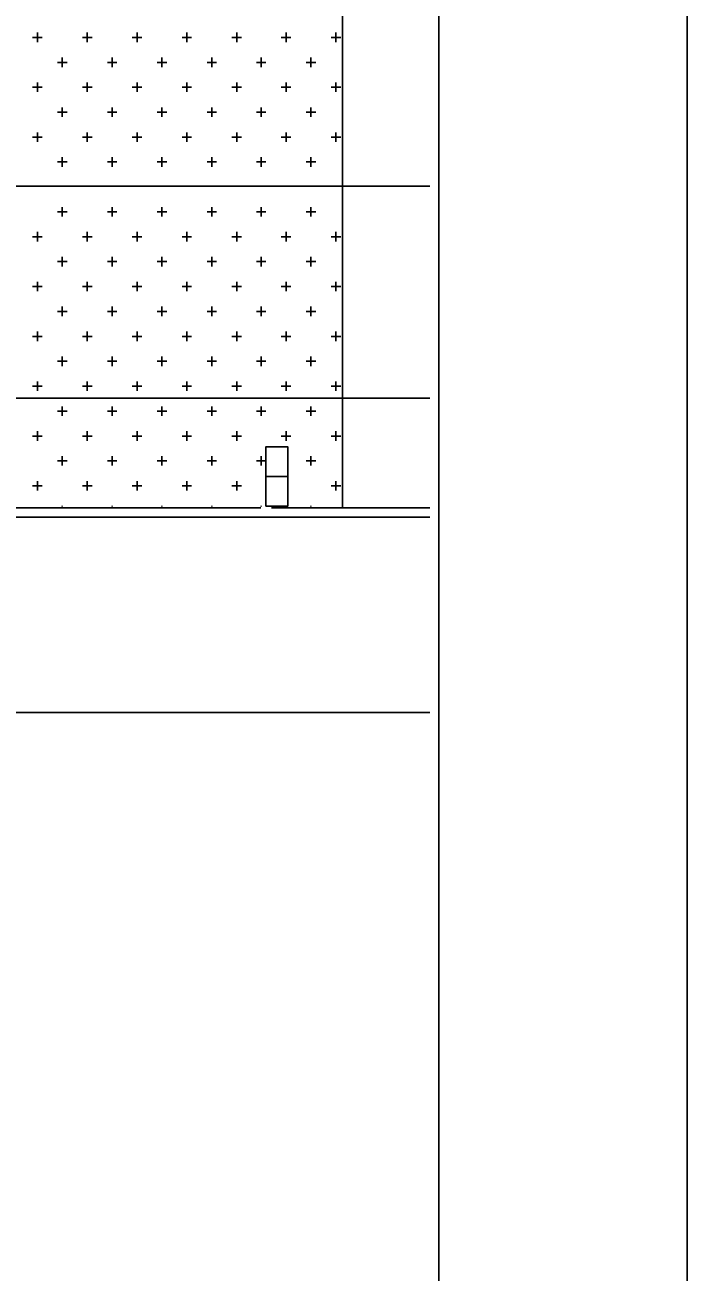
# Model space of a CAD drawing. Extents: x 1312564.2 to 1312581.5, y 1207298.4 to 1207352.6.
# Drawn here: x 1312580.645 to 1312581.478, y 1207303.921 to 1207305.491 of the extents above; entities that cross this region are included whole.
import ezdxf

# ---------------------------------------------------------------- set-up
doc = ezdxf.new("R2010")
doc.units = 0
for name, color, linetype in [('Level 1', 7, 'Continuous'), ('Level 10', 7, 'Continuous'), ('Level 15', 7, 'Continuous'), ('Level 2', 7, 'Continuous'), ('Level 21', 7, 'Continuous'), ('Level 8', 7, 'Continuous')]:
    doc.layers.add(name, color=color, linetype=linetype)

msp = doc.modelspace()

# ---------------------------------------------------------------- linework, layer by layer
at = {"layer": 'Level 1'}
msp.add_line((1312581.1655, 1207309.1084), (1312581.1655, 1207298.7334), dxfattribs=at)
at = {"layer": 'Level 10'}
for p, q in [((1312581.0442, 1207305.7038), (1312581.0442, 1207304.883)), ((1312580.9416, 1207304.883), (1312578.5212, 1207304.883)), ((1312580.9548, 1207304.883), (1312581.1544, 1207304.883))]:
    msp.add_line(p, q, dxfattribs=at)
at = {"layer": 'Level 15'}
for p, q in [((1312581.1544, 1207305.2877), (1312580.0499, 1207305.2877)), ((1312575.4365, 1207304.6254), (1312581.1544, 1207304.6254))]:
    msp.add_line(p, q, dxfattribs=at)
at = {"layer": 'Level 2'}
msp.add_line((1312579.5701, 1207305.0207), (1312581.1544, 1207305.0207), dxfattribs=at)
msp.add_lwpolyline([(1312564.478, 1207298.4209), (1312581.478, 1207298.4209), (1312581.478, 1207309.4209), (1312564.478, 1207309.4209)], close=True, dxfattribs=at)
at = {"layer": 'Level 21'}
for p, q in [((1312580.6603, 1207305.4689), (1312580.6603, 1207305.4809)), ((1312580.723, 1207305.4689), (1312580.723, 1207305.4809)), ((1312580.7857, 1207305.4689), (1312580.7857, 1207305.4809)), ((1312580.8484, 1207305.4689), (1312580.8484, 1207305.4809)), ((1312580.9111, 1207305.4689), (1312580.9111, 1207305.4809)), ((1312580.9733, 1207305.4689), (1312580.9733, 1207305.4809)), ((1312581.036, 1207305.4689), (1312581.036, 1207305.4809)), ((1312580.6543, 1207305.4749), (1312580.6603, 1207305.4749)), ((1312580.6603, 1207305.4749), (1312580.6662, 1207305.4749)), ((1312580.717, 1207305.4749), (1312580.729, 1207305.4749)), ((1312580.7797, 1207305.4749), (1312580.7917, 1207305.4749)), ((1312580.8424, 1207305.4749), (1312580.8544, 1207305.4749)), ((1312580.9051, 1207305.4749), (1312580.9171, 1207305.4749)), ((1312580.9673, 1207305.4749), (1312580.9793, 1207305.4749)), ((1312581.03, 1207305.4749), (1312581.042, 1207305.4749)), ((1312580.6916, 1207305.4376), (1312580.6916, 1207305.4495)), ((1312580.7543, 1207305.4376), (1312580.7543, 1207305.4495)), ((1312580.817, 1207305.4376), (1312580.817, 1207305.4495)), ((1312580.8798, 1207305.4376), (1312580.8798, 1207305.4495)), ((1312580.9419, 1207305.4376), (1312580.9419, 1207305.4495)), ((1312581.0046, 1207305.4376), (1312581.0046, 1207305.4495)), ((1312580.6856, 1207305.4435), (1312580.6976, 1207305.4435)), ((1312580.7484, 1207305.4435), (1312580.7603, 1207305.4435)), ((1312580.8111, 1207305.4435), (1312580.823, 1207305.4435)), ((1312580.8738, 1207305.4435), (1312580.8857, 1207305.4435)), ((1312580.9359, 1207305.4435), (1312580.9479, 1207305.4435)), ((1312580.9365, 1207305.4435), (1312580.9416, 1207305.4435)), ((1312580.9987, 1207305.4435), (1312581.0106, 1207305.4435)), ((1312580.6603, 1207305.4062), (1312580.6603, 1207305.4182)), ((1312580.723, 1207305.4062), (1312580.723, 1207305.4182)), ((1312580.7857, 1207305.4062), (1312580.7857, 1207305.4182)), ((1312580.8484, 1207305.4062), (1312580.8484, 1207305.4182)), ((1312580.9111, 1207305.4062), (1312580.9111, 1207305.4182)), ((1312580.9733, 1207305.4062), (1312580.9733, 1207305.4182)), ((1312581.036, 1207305.4062), (1312581.036, 1207305.4182)), ((1312580.6543, 1207305.4122), (1312580.6603, 1207305.4122)), ((1312580.6603, 1207305.4122), (1312580.6662, 1207305.4122)), ((1312580.717, 1207305.4122), (1312580.729, 1207305.4122)), ((1312580.7797, 1207305.4122), (1312580.7917, 1207305.4122)), ((1312580.8424, 1207305.4122), (1312580.8544, 1207305.4122)), ((1312580.9051, 1207305.4122), (1312580.9171, 1207305.4122)), ((1312580.9673, 1207305.4122), (1312580.9793, 1207305.4122)), ((1312581.03, 1207305.4122), (1312581.042, 1207305.4122)), ((1312580.6916, 1207305.3748), (1312580.6916, 1207305.3868)), ((1312580.7543, 1207305.3748), (1312580.7543, 1207305.3868)), ((1312580.817, 1207305.3748), (1312580.817, 1207305.3868)), ((1312580.8798, 1207305.3748), (1312580.8798, 1207305.3868)), ((1312580.9419, 1207305.3748), (1312580.9419, 1207305.3868)), ((1312581.0046, 1207305.3748), (1312581.0046, 1207305.3868)), ((1312580.6856, 1207305.3808), (1312580.6976, 1207305.3808)), ((1312580.7484, 1207305.3808), (1312580.7603, 1207305.3808)), ((1312580.8111, 1207305.3808), (1312580.823, 1207305.3808)), ((1312580.8738, 1207305.3808), (1312580.8857, 1207305.3808)), ((1312580.9359, 1207305.3808), (1312580.9479, 1207305.3808)), ((1312580.9365, 1207305.3808), (1312580.9416, 1207305.3808)), ((1312580.9987, 1207305.3808), (1312581.0106, 1207305.3808)), ((1312580.6603, 1207305.3435), (1312580.6603, 1207305.3554)), ((1312580.723, 1207305.3435), (1312580.723, 1207305.3554)), ((1312580.7857, 1207305.3435), (1312580.7857, 1207305.3554)), ((1312580.8484, 1207305.3435), (1312580.8484, 1207305.3554)), ((1312580.9111, 1207305.3435), (1312580.9111, 1207305.3554)), ((1312580.9733, 1207305.3435), (1312580.9733, 1207305.3554)), ((1312581.036, 1207305.3435), (1312581.036, 1207305.3554)), ((1312580.6543, 1207305.3495), (1312580.6603, 1207305.3495)), ((1312580.6603, 1207305.3495), (1312580.6662, 1207305.3495)), ((1312580.717, 1207305.3495), (1312580.729, 1207305.3495)), ((1312580.7797, 1207305.3495), (1312580.7917, 1207305.3495)), ((1312580.8424, 1207305.3495), (1312580.8544, 1207305.3495)), ((1312580.9051, 1207305.3495), (1312580.9171, 1207305.3495)), ((1312580.9673, 1207305.3495), (1312580.9793, 1207305.3495)), ((1312581.03, 1207305.3495), (1312581.042, 1207305.3495)), ((1312580.6916, 1207305.3121), (1312580.6916, 1207305.3241)), ((1312580.7543, 1207305.3121), (1312580.7543, 1207305.3241)), ((1312580.817, 1207305.3121), (1312580.817, 1207305.3241)), ((1312580.8798, 1207305.3121), (1312580.8798, 1207305.3241)), ((1312580.9419, 1207305.3121), (1312580.9419, 1207305.3241)), ((1312581.0046, 1207305.3121), (1312581.0046, 1207305.3241)), ((1312580.6856, 1207305.3181), (1312580.6976, 1207305.3181)), ((1312580.7484, 1207305.3181), (1312580.7603, 1207305.3181)), ((1312580.8111, 1207305.3181), (1312580.823, 1207305.3181)), ((1312580.8738, 1207305.3181), (1312580.8857, 1207305.3181)), ((1312580.9359, 1207305.3181), (1312580.9479, 1207305.3181)), ((1312580.9365, 1207305.3181), (1312580.9416, 1207305.3181)), ((1312580.9987, 1207305.3181), (1312581.0106, 1207305.3181)), ((1312580.6916, 1207305.2494), (1312580.6916, 1207305.2614)), ((1312580.7543, 1207305.2494), (1312580.7543, 1207305.2614)), ((1312580.817, 1207305.2494), (1312580.817, 1207305.2614)), ((1312580.8798, 1207305.2494), (1312580.8798, 1207305.2614)), ((1312580.9419, 1207305.2494), (1312580.9419, 1207305.2614)), ((1312581.0046, 1207305.2494), (1312581.0046, 1207305.2614)), ((1312580.6856, 1207305.2554), (1312580.6976, 1207305.2554)), ((1312580.7484, 1207305.2554), (1312580.7603, 1207305.2554)), ((1312580.8111, 1207305.2554), (1312580.823, 1207305.2554)), ((1312580.8738, 1207305.2554), (1312580.8857, 1207305.2554)), ((1312580.9359, 1207305.2554), (1312580.9479, 1207305.2554)), ((1312580.9365, 1207305.2554), (1312580.9416, 1207305.2554)), ((1312580.9987, 1207305.2554), (1312581.0106, 1207305.2554)), ((1312580.6603, 1207305.224), (1312580.6603, 1207305.23)), ((1312580.723, 1207305.224), (1312580.723, 1207305.23)), ((1312580.7857, 1207305.224), (1312580.7857, 1207305.23)), ((1312580.8484, 1207305.224), (1312580.8484, 1207305.23)), ((1312580.9111, 1207305.224), (1312580.9111, 1207305.23)), ((1312580.9733, 1207305.224), (1312580.9733, 1207305.23)), ((1312581.036, 1207305.224), (1312581.036, 1207305.23)), ((1312580.6543, 1207305.224), (1312580.6603, 1207305.224)), ((1312580.6603, 1207305.2181), (1312580.6603, 1207305.224)), ((1312580.6603, 1207305.224), (1312580.6662, 1207305.224)), ((1312580.717, 1207305.224), (1312580.729, 1207305.224)), ((1312580.723, 1207305.2181), (1312580.723, 1207305.224)), ((1312580.7797, 1207305.224), (1312580.7917, 1207305.224)), ((1312580.7857, 1207305.2181), (1312580.7857, 1207305.224)), ((1312580.8424, 1207305.224), (1312580.8544, 1207305.224)), ((1312580.8484, 1207305.2181), (1312580.8484, 1207305.224)), ((1312580.9051, 1207305.224), (1312580.9171, 1207305.224)), ((1312580.9111, 1207305.2181), (1312580.9111, 1207305.224)), ((1312580.9673, 1207305.224), (1312580.9793, 1207305.224)), ((1312580.9733, 1207305.2181), (1312580.9733, 1207305.224)), ((1312581.03, 1207305.224), (1312581.042, 1207305.224)), ((1312581.036, 1207305.2181), (1312581.036, 1207305.224)), ((1312580.6916, 1207305.1867), (1312580.6916, 1207305.1987)), ((1312580.7543, 1207305.1867), (1312580.7543, 1207305.1987)), ((1312580.817, 1207305.1867), (1312580.817, 1207305.1987)), ((1312580.8798, 1207305.1867), (1312580.8798, 1207305.1987)), ((1312580.9419, 1207305.1867), (1312580.9419, 1207305.1987)), ((1312581.0046, 1207305.1867), (1312581.0046, 1207305.1987)), ((1312580.6856, 1207305.1927), (1312580.6976, 1207305.1927)), ((1312580.7484, 1207305.1927), (1312580.7603, 1207305.1927)), ((1312580.8111, 1207305.1927), (1312580.823, 1207305.1927)), ((1312580.8738, 1207305.1927), (1312580.8857, 1207305.1927)), ((1312580.9359, 1207305.1927), (1312580.9479, 1207305.1927)), ((1312580.9365, 1207305.1927), (1312580.9416, 1207305.1927)), ((1312580.9987, 1207305.1927), (1312581.0106, 1207305.1927)), ((1312580.6603, 1207305.1553), (1312580.6603, 1207305.1673)), ((1312580.723, 1207305.1553), (1312580.723, 1207305.1673)), ((1312580.7857, 1207305.1553), (1312580.7857, 1207305.1673)), ((1312580.8484, 1207305.1553), (1312580.8484, 1207305.1673)), ((1312580.9111, 1207305.1553), (1312580.9111, 1207305.1673)), ((1312580.9733, 1207305.1553), (1312580.9733, 1207305.1673)), ((1312581.036, 1207305.1553), (1312581.036, 1207305.1673)), ((1312580.6543, 1207305.1613), (1312580.6603, 1207305.1613)), ((1312580.6603, 1207305.1613), (1312580.6662, 1207305.1613)), ((1312580.717, 1207305.1613), (1312580.729, 1207305.1613)), ((1312580.7797, 1207305.1613), (1312580.7917, 1207305.1613)), ((1312580.8424, 1207305.1613), (1312580.8544, 1207305.1613)), ((1312580.9051, 1207305.1613), (1312580.9171, 1207305.1613)), ((1312580.9673, 1207305.1613), (1312580.9793, 1207305.1613)), ((1312581.03, 1207305.1613), (1312581.042, 1207305.1613)), ((1312580.6916, 1207305.124), (1312580.6916, 1207305.136)), ((1312580.7543, 1207305.124), (1312580.7543, 1207305.136)), ((1312580.817, 1207305.124), (1312580.817, 1207305.136)), ((1312580.8798, 1207305.124), (1312580.8798, 1207305.136)), ((1312580.9419, 1207305.124), (1312580.9419, 1207305.136)), ((1312581.0046, 1207305.124), (1312581.0046, 1207305.136)), ((1312580.6856, 1207305.13), (1312580.6976, 1207305.13)), ((1312580.7484, 1207305.13), (1312580.7603, 1207305.13)), ((1312580.8111, 1207305.13), (1312580.823, 1207305.13)), ((1312580.8738, 1207305.13), (1312580.8857, 1207305.13)), ((1312580.9359, 1207305.13), (1312580.9479, 1207305.13)), ((1312580.9365, 1207305.13), (1312580.9416, 1207305.13)), ((1312580.9987, 1207305.13), (1312581.0106, 1207305.13)), ((1312580.6603, 1207305.0926), (1312580.6603, 1207305.1046)), ((1312580.723, 1207305.0926), (1312580.723, 1207305.1046)), ((1312580.7857, 1207305.0926), (1312580.7857, 1207305.1046)), ((1312580.8484, 1207305.0926), (1312580.8484, 1207305.1046)), ((1312580.9111, 1207305.0926), (1312580.9111, 1207305.1046)), ((1312580.9733, 1207305.0926), (1312580.9733, 1207305.1046)), ((1312581.036, 1207305.0926), (1312581.036, 1207305.1046)), ((1312580.6543, 1207305.0986), (1312580.6603, 1207305.0986)), ((1312580.6603, 1207305.0986), (1312580.6662, 1207305.0986)), ((1312580.717, 1207305.0986), (1312580.729, 1207305.0986)), ((1312580.7797, 1207305.0986), (1312580.7917, 1207305.0986)), ((1312580.8424, 1207305.0986), (1312580.8544, 1207305.0986)), ((1312580.9051, 1207305.0986), (1312580.9171, 1207305.0986)), ((1312580.9673, 1207305.0986), (1312580.9793, 1207305.0986)), ((1312581.03, 1207305.0986), (1312581.042, 1207305.0986)), ((1312580.6916, 1207305.0613), (1312580.6916, 1207305.0732)), ((1312580.7543, 1207305.0613), (1312580.7543, 1207305.0732)), ((1312580.817, 1207305.0613), (1312580.817, 1207305.0732)), ((1312580.8798, 1207305.0613), (1312580.8798, 1207305.0732)), ((1312580.9419, 1207305.0613), (1312580.9419, 1207305.0732)), ((1312581.0046, 1207305.0613), (1312581.0046, 1207305.0732)), ((1312580.6856, 1207305.0673), (1312580.6976, 1207305.0673)), ((1312580.7484, 1207305.0673), (1312580.7603, 1207305.0673)), ((1312580.8111, 1207305.0673), (1312580.823, 1207305.0673)), ((1312580.8738, 1207305.0673), (1312580.8857, 1207305.0673)), ((1312580.9359, 1207305.0673), (1312580.9479, 1207305.0673)), ((1312580.9365, 1207305.0673), (1312580.9416, 1207305.0673)), ((1312580.9987, 1207305.0673), (1312581.0106, 1207305.0673)), ((1312580.6603, 1207305.0299), (1312580.6603, 1207305.0419)), ((1312580.723, 1207305.0299), (1312580.723, 1207305.0419)), ((1312580.7857, 1207305.0299), (1312580.7857, 1207305.0419)), ((1312580.8484, 1207305.0299), (1312580.8484, 1207305.0419)), ((1312580.9111, 1207305.0299), (1312580.9111, 1207305.0419)), ((1312580.9733, 1207305.0299), (1312580.9733, 1207305.0419)), ((1312581.036, 1207305.0299), (1312581.036, 1207305.0419)), ((1312580.6543, 1207305.0359), (1312580.6603, 1207305.0359)), ((1312580.6603, 1207305.0359), (1312580.6662, 1207305.0359)), ((1312580.717, 1207305.0359), (1312580.729, 1207305.0359)), ((1312580.7797, 1207305.0359), (1312580.7917, 1207305.0359)), ((1312580.8424, 1207305.0359), (1312580.8544, 1207305.0359)), ((1312580.9051, 1207305.0359), (1312580.9171, 1207305.0359)), ((1312580.9673, 1207305.0359), (1312580.9793, 1207305.0359)), ((1312581.03, 1207305.0359), (1312581.042, 1207305.0359)), ((1312580.6916, 1207304.9986), (1312580.6916, 1207305.0105)), ((1312580.7543, 1207304.9986), (1312580.7543, 1207305.0105)), ((1312580.817, 1207304.9986), (1312580.817, 1207305.0105)), ((1312580.8798, 1207304.9986), (1312580.8798, 1207305.0105)), ((1312580.9419, 1207304.9986), (1312580.9419, 1207305.0105)), ((1312581.0046, 1207304.9986), (1312581.0046, 1207305.0105)), ((1312580.6856, 1207305.0045), (1312580.6976, 1207305.0045)), ((1312580.7484, 1207305.0045), (1312580.7603, 1207305.0045)), ((1312580.8111, 1207305.0045), (1312580.823, 1207305.0045)), ((1312580.8738, 1207305.0045), (1312580.8857, 1207305.0045)), ((1312580.9359, 1207305.0045), (1312580.9479, 1207305.0045)), ((1312580.9365, 1207305.0045), (1312580.9416, 1207305.0045)), ((1312580.9987, 1207305.0045), (1312581.0106, 1207305.0045)), ((1312580.6603, 1207304.9672), (1312580.6603, 1207304.9792)), ((1312580.723, 1207304.9672), (1312580.723, 1207304.9792)), ((1312580.7857, 1207304.9672), (1312580.7857, 1207304.9792)), ((1312580.8484, 1207304.9672), (1312580.8484, 1207304.9792)), ((1312580.9111, 1207304.9672), (1312580.9111, 1207304.9792)), ((1312580.9733, 1207304.9672), (1312580.9733, 1207304.9792)), ((1312581.036, 1207304.9672), (1312581.036, 1207304.9792)), ((1312580.6543, 1207304.9732), (1312580.6603, 1207304.9732)), ((1312580.6603, 1207304.9732), (1312580.6662, 1207304.9732)), ((1312580.717, 1207304.9732), (1312580.729, 1207304.9732)), ((1312580.7797, 1207304.9732), (1312580.7917, 1207304.9732)), ((1312580.8424, 1207304.9732), (1312580.8544, 1207304.9732)), ((1312580.9051, 1207304.9732), (1312580.9171, 1207304.9732)), ((1312580.9673, 1207304.9732), (1312580.9793, 1207304.9732)), ((1312581.03, 1207304.9732), (1312581.042, 1207304.9732)), ((1312580.6916, 1207304.9359), (1312580.6916, 1207304.9478)), ((1312580.7543, 1207304.9359), (1312580.7543, 1207304.9478)), ((1312580.817, 1207304.9359), (1312580.817, 1207304.9478)), ((1312580.8798, 1207304.9359), (1312580.8798, 1207304.9478)), ((1312580.9419, 1207304.9359), (1312580.9419, 1207304.9478)), ((1312581.0046, 1207304.9359), (1312581.0046, 1207304.9478)), ((1312580.6856, 1207304.9418), (1312580.6976, 1207304.9418)), ((1312580.7484, 1207304.9418), (1312580.7603, 1207304.9418)), ((1312580.8111, 1207304.9418), (1312580.823, 1207304.9418)), ((1312580.8738, 1207304.9418), (1312580.8857, 1207304.9418)), ((1312580.9359, 1207304.9418), (1312580.9479, 1207304.9418)), ((1312580.9365, 1207304.9418), (1312580.9416, 1207304.9418)), ((1312580.9987, 1207304.9418), (1312581.0106, 1207304.9418)), ((1312580.6603, 1207304.9045), (1312580.6603, 1207304.9165)), ((1312580.723, 1207304.9045), (1312580.723, 1207304.9165)), ((1312580.7857, 1207304.9045), (1312580.7857, 1207304.9165)), ((1312580.8484, 1207304.9045), (1312580.8484, 1207304.9165)), ((1312580.9111, 1207304.9045), (1312580.9111, 1207304.9165)), ((1312581.036, 1207304.9045), (1312581.036, 1207304.9165)), ((1312580.6543, 1207304.9105), (1312580.6603, 1207304.9105)), ((1312580.6603, 1207304.9105), (1312580.6662, 1207304.9105)), ((1312580.717, 1207304.9105), (1312580.729, 1207304.9105)), ((1312580.7797, 1207304.9105), (1312580.7917, 1207304.9105)), ((1312580.8424, 1207304.9105), (1312580.8544, 1207304.9105)), ((1312580.9051, 1207304.9105), (1312580.9171, 1207304.9105)), ((1312581.03, 1207304.9105), (1312581.042, 1207304.9105)), ((1312580.6916, 1207304.8845), (1312580.6916, 1207304.8851)), ((1312580.7543, 1207304.8845), (1312580.7543, 1207304.8851)), ((1312580.817, 1207304.8845), (1312580.817, 1207304.8851)), ((1312580.8798, 1207304.8845), (1312580.8798, 1207304.8851)), ((1312580.9419, 1207304.8845), (1312580.9419, 1207304.8851)), ((1312581.0046, 1207304.8845), (1312581.0046, 1207304.8851))]:
    msp.add_line(p, q, dxfattribs=at)
at = {"layer": 'Level 8'}
msp.add_line((1312578.5212, 1207304.8711), (1312581.1544, 1207304.8711), dxfattribs=at)
for points in [[(1312580.9476, 1207304.9221), (1312580.9756, 1207304.9221), (1312580.9756, 1207304.9594), (1312580.9476, 1207304.9594)], [(1312580.9476, 1207304.8849), (1312580.9756, 1207304.8849), (1312580.9756, 1207304.9223), (1312580.9476, 1207304.9223)]]:
    msp.add_lwpolyline(points, close=True, dxfattribs=at)

doc.saveas('drawing.dxf')
